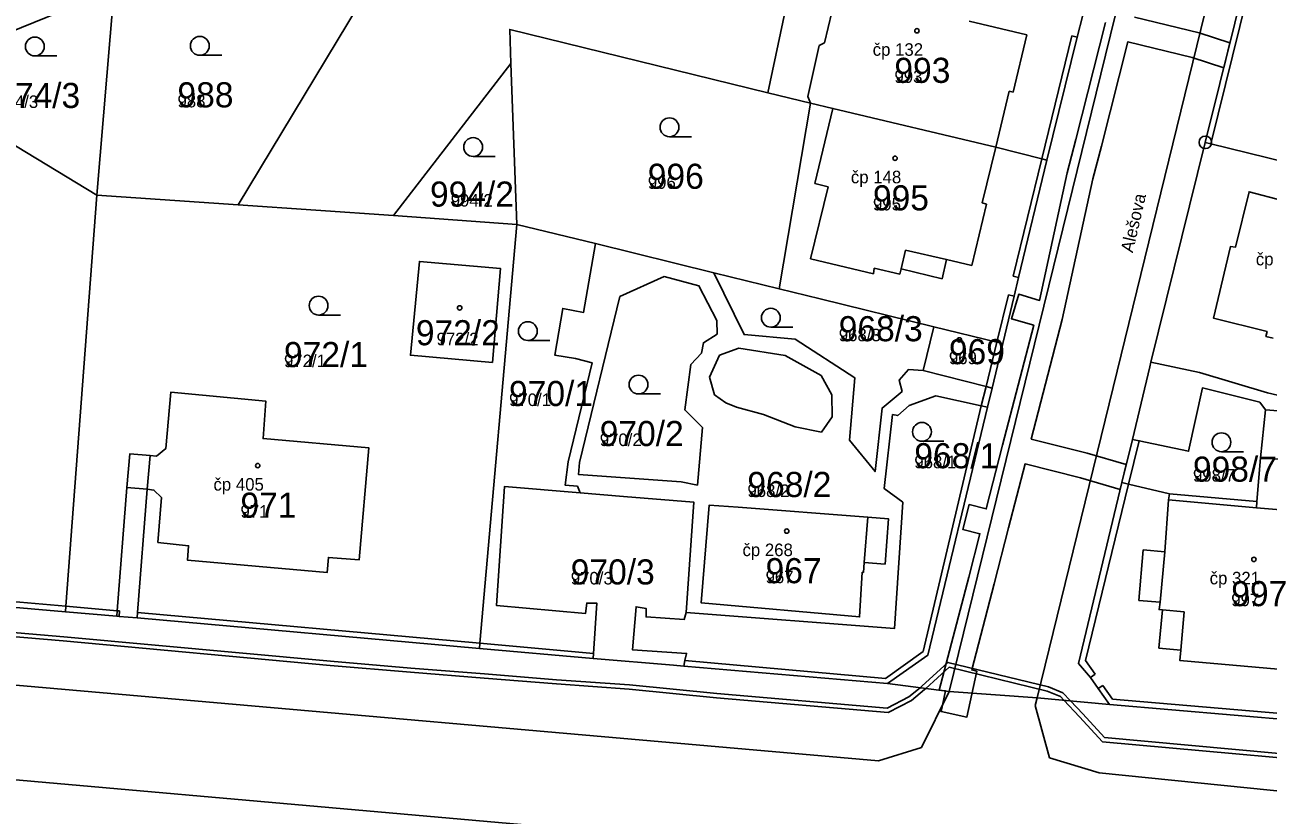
# Model space of a CAD drawing. Extents: x -763628 to -761565, y -976033 to -973833.
# Drawn here: x -762155.6 to -762056.5, y -975015.7 to -974952.7 of the extents above; entities that cross this region are included whole.
import ezdxf

# ---------------------------------------------------------------- set-up
doc = ezdxf.new("R2010")
doc.units = 0
for name, color, linetype in [('KN_cisla parcel 1000', 7, 'Continuous'), ('KN_cisla parcel 500', 7, 'Continuous'), ('KN_cisla popisna 500', 7, 'Continuous'), ('KN_hranice parcel', 7, 'Continuous'), ('KN_popisy', 7, 'Continuous'), ('KN_vecna bremena', 7, 'Continuous'), ('KN_vnitrni kresba parcel', 7, 'Continuous'), ('KN_znacky bodu BP', 7, 'Continuous'), ('KN_znacky budov', 7, 'Continuous'), ('KN_znacky kultur', 7, 'Continuous')]:
    doc.layers.add(name, color=color, linetype=linetype)

msp = doc.modelspace()

# ---------------------------------------------------------------- linework, layer by layer
at = {"layer": 'KN_hranice parcel'}
for p, q in [((-762148.54, -974949.94), (-762165.51, -974956.86)), ((-762149.92, -974966.3), (-762148.54, -974949.94)), ((-762126.27, -974967.94), (-762116.9, -974955.82)), ((-762116.9, -974955.82), (-762116.42, -974968.64)), ((-762165.51, -974956.86), (-762149.92, -974966.3)), ((-762096.42, -974958.14), (-762093.01, -974958.97)), ((-762093.01, -974958.97), (-762095.52, -974973.77)), ((-762061.55, -974962.1), (-762065.89, -974979.61)), ((-762138.64, -974967.07), (-762149.92, -974966.3)), ((-762126.27, -974967.94), (-762138.64, -974967.07)), ((-762116.42, -974968.64), (-762126.27, -974967.94)), ((-762110.17, -974970.17), (-762116.42, -974968.64)), ((-762100.73, -974972.49), (-762110.17, -974970.17)), ((-762095.52, -974973.77), (-762100.73, -974972.49)), ((-762084.04, -974980.28), (-762083.18, -974976.79)), ((-762078.55, -974981.68), (-762077.7, -974978.14)), ((-762078.92, -974983.21), (-762078.55, -974981.68)), ((-762056.75, -974983.42), (-762057.15, -974987.24)), ((-762068.19, -974989.2), (-762067.36, -974985.77)), ((-762051.01, -974987.71), (-762057.15, -974987.24)), ((-762057.47, -974991.22), (-762064.49, -974990.58)), ((-762051.36, -974991.73), (-762057.47, -974991.22)), ((-762152.41, -974999.5), (-762177.52, -974997.34)), ((-762152.41, -974999.5), (-762148.32, -974999.86)), ((-762146.7, -975000), (-762119.4, -975002.42)), ((-762119.4, -975002.42), (-762110.35, -975003.22)), ((-762103.13, -975003.84), (-762086.87, -975005.23)), ((-762069.19, -975006.89), (-762047.41, -975008.76))]:
    msp.add_line(p, q, dxfattribs=at)
for points in [[(-762057.21, -974944.62), (-762057.73, -974946.73), (-762058.02, -974947.88), (-762061.55, -974962.1)], [(-762090.5, -974945.97), (-762090.8, -974949.46), (-762094.39, -974948.62), (-762096.42, -974958.14)], [(-762138.64, -974967.07), (-762127.26, -974948.23), (-762117.18, -974947.96)], [(-762074.18, -974963.51), (-762071.75, -974953.71), (-762071.32, -974951.97), (-762071.02, -974950.75)], [(-762096.42, -974958.14), (-762117, -974953.1), (-762116.9, -974955.82)], [(-762093.01, -974958.97), (-762091.23, -974959.39), (-762078.25, -974962.47), (-762074.59, -974963.41), (-762074.18, -974963.51)], [(-762036.99, -974968.15), (-762061.1, -974962.21), (-762061.55, -974962.1)], [(-762077.7, -974978.14), (-762076.79, -974974.36), (-762076.43, -974972.86), (-762074.18, -974963.51)], [(-762149.92, -974966.3), (-762152.38, -974999.07), (-762152.41, -974999.5)], [(-762055.41, -974966.74), (-762058.06, -974966.04), (-762059.13, -974970.44), (-762059.54, -974970.39), (-762060.89, -974976.11), (-762056.62, -974977.16), (-762056.72, -974977.58), (-762056.14, -974977.69)], [(-762116.42, -974968.64), (-762119.37, -975002.02), (-762119.4, -975002.42)], [(-762110.17, -974970.17), (-762111.11, -974975.65), (-762112.77, -974975.33), (-762113.41, -974979.05), (-762111.75, -974979.33), (-762110.43, -974979.67), (-762112.34, -974987.56), (-762112.57, -974989.42), (-762111.6, -974989.49), (-762111.37, -974990.03)], [(-762118.38, -974979.64), (-762124.91, -974979.07), (-762124.2, -974971.59), (-762117.73, -974972.16), (-762118.38, -974979.64)], [(-762101.63, -974984.81), (-762102.03, -974989.41), (-762103.33, -974989.16), (-762111.51, -974988.57), (-762111.44, -974987.61), (-762108.21, -974974.39), (-762104.68, -974972.79), (-762101.92, -974973.54), (-762100.49, -974976.3), (-762100.46, -974977.38), (-762101.56, -974978.07), (-762101.7, -974978.89), (-762102.55, -974979.79), (-762103.04, -974983.42), (-762101.63, -974984.81)], [(-762084.04, -974980.28), (-762085.21, -974980.2), (-762085.95, -974981.06), (-762085.72, -974981.95), (-762087.32, -974983.28), (-762087.87, -974988.33), (-762089.91, -974985.83), (-762089.49, -974980.86), (-762094.23, -974977.78), (-762098.31, -974977.42), (-762100.73, -974972.49)], [(-762083.18, -974976.79), (-762092.24, -974974.57), (-762095.52, -974973.77)], [(-762077.7, -974978.14), (-762078.16, -974978.03), (-762083.18, -974976.79)], [(-762078.55, -974981.68), (-762079.03, -974981.56), (-762084.04, -974980.28)], [(-762065.89, -974979.61), (-762065.98, -974979.98), (-762067.36, -974985.77)], [(-762035.46, -974987.03), (-762056.59, -974982.07), (-762062.02, -974980.44), (-762065.89, -974979.61)], [(-762146.7, -975000), (-762146.66, -974999.56), (-762145.9, -974989.74), (-762145.36, -974989.81), (-762144.76, -974990.41), (-762145.04, -974993.98), (-762142.6, -974994.24), (-762142.69, -974995.39), (-762131.55, -974996.38), (-762131.45, -974995.17), (-762129.01, -974995.37), (-762128.23, -974986.44), (-762136.66, -974985.7), (-762136.44, -974982.71), (-762144, -974982), (-762144.41, -974986.5), (-762145.16, -974987.1), (-762145.66, -974987.05), (-762147.27, -974986.91), (-762147.52, -974989.59), (-762148.29, -974999.42), (-762148.32, -974999.86)], [(-762067.36, -974985.77), (-762066.82, -974985.88), (-762062.88, -974986.72), (-762061.78, -974981.67), (-762057.21, -974982.81), (-762056.75, -974983.42)], [(-762078.92, -974983.21), (-762079.41, -974983.1), (-762083.03, -974982.31), (-762085.15, -974983.08), (-762086.07, -974983.87), (-762086.48, -974983.79), (-762087.14, -974989.69), (-762085.67, -974990.78), (-762086.33, -975000.85), (-762102.94, -974999.57)], [(-762086.87, -975005.23), (-762083.68, -975002.97), (-762078.92, -974983.21)], [(-762056.75, -974983.42), (-762050.69, -974983.9), (-762051.01, -974987.71)], [(-762057.15, -974987.24), (-762057.43, -974990.71), (-762057.47, -974991.22)], [(-762068.19, -974989.2), (-762071.65, -975003.63), (-762070.71, -975004.73), (-762070.08, -975005.62), (-762069.19, -975006.89)], [(-762064.49, -974990.58), (-762064.41, -974990.1), (-762067.66, -974989.33), (-762068.19, -974989.2)], [(-762110.35, -975003.22), (-762110.32, -975002.84), (-762110.05, -974998.83), (-762110.85, -974998.81), (-762110.95, -974999.63), (-762118.05, -974999.01), (-762117.4, -974989.52), (-762111.37, -974990.03)], [(-762111.37, -974990.03), (-762107.92, -974990.31), (-762102.32, -974990.78), (-762102.94, -974999.57)], [(-762087.08, -974995.7), (-762086.8, -974992.1), (-762088.46, -974991.97), (-762098.78, -974991.18), (-762101.09, -974991), (-762101.73, -974998.8), (-762089.11, -974999.91), (-762088.89, -974996.36), (-762088.8, -974996.37), (-762088.73, -974995.57), (-762087.08, -974995.7)], [(-762064.49, -974990.58), (-762064.78, -974994.72), (-762066.49, -974994.58), (-762066.84, -974998.6), (-762065.14, -974998.75), (-762065.23, -974999.33), (-762064.97, -974999.35), (-762065.25, -975002.4), (-762063.51, -975002.56), (-762063.59, -975003.38), (-762052.42, -975004.37), (-762051.36, -974991.73)], [(-762102.94, -974999.57), (-762103.08, -975000.11), (-762106.13, -974999.91), (-762106.12, -974999.24), (-762106.93, -974999.11), (-762107.22, -975002.53), (-762102.9, -975002.83), (-762103.03, -975003.4), (-762103.13, -975003.84)], [(-762148.32, -974999.86), (-762148.13, -974999.88), (-762146.7, -975000)], [(-762110.35, -975003.22), (-762103.94, -975003.77), (-762103.13, -975003.84)], [(-762069.19, -975006.89), (-762074.95, -975006.35), (-762081.96, -975005.85), (-762086.87, -975005.23)]]:
    msp.add_lwpolyline(points, dxfattribs=at)
at = {"layer": 'KN_vecna bremena'}
for points in [[(-762069.5, -974952.56), (-762071.87, -974961.87), (-762072.56, -974964.52), (-762074.76, -974974.69), (-762076.42, -974974.2), (-762077, -974976.16), (-762075.23, -974976.67), (-762077.71, -974986.22), (-762079.01, -974991.31), (-762080.38, -974990.96), (-762080.88, -974992.94), (-762079.52, -974993.29), (-762080.41, -974996.76), (-762082.76, -975005.75), (-762082.25, -975005.81), (-762082.61, -975007.46), (-762080.55, -975007.9), (-762079.77, -975004.24), (-762080.17, -975004.14), (-762078.37, -974997.28), (-762077.23, -974992.82), (-762075.92, -974987.72), (-762071.51, -974988.82), (-762068.33, -974989.77), (-762068.19, -974989.2), (-762067.85, -974987.78), (-762070.97, -974986.86), (-762075.42, -974985.75), (-762072.95, -974976.22), (-762070.52, -974965), (-762069.83, -974962.39), (-762067.72, -974954.08), (-762062.59, -974955.33), (-762060.08, -974956.16), (-762059.58, -974954.17), (-762062.03, -974953.37), (-762067.18, -974952.11)], [(-762178.64, -974999.61), (-762152.58, -975001.83), (-762131.31, -975003.79), (-762124.91, -975004.33), (-762119.03, -975004.8), (-762113.28, -975005.26), (-762107.47, -975005.68), (-762100.52, -975006.37), (-762086.82, -975007.54), (-762084.98, -975006.58), (-762083.93, -975005.7), (-762083.83, -975005.61), (-762081.96, -975003.92), (-762074.16, -975005.82), (-762073.1, -975006.27), (-762072.83, -975006.55), (-762071.57, -975007.87), (-762069.74, -975009.86), (-762045.53, -975012.06)], [(-762045.51, -975011.72), (-762069.58, -975009.52), (-762071.31, -975007.63), (-762072.3, -975006.6), (-762072.9, -975005.97), (-762074.04, -975005.48), (-762082.06, -975003.54), (-762084.15, -975005.44), (-762084.29, -975005.56), (-762085.18, -975006.28), (-762086.9, -975007.18), (-762100.48, -975006.03), (-762107.45, -975005.34), (-762113.26, -975004.92), (-762119.01, -975004.46), (-762124.89, -975003.99), (-762131.27, -975003.45), (-762152.54, -975001.49), (-762178.62, -974999.27)]]:
    msp.add_lwpolyline(points, dxfattribs=at)
at = {"layer": 'KN_vnitrni kresba parcel'}
for p, q in [((-762081.96, -975005.85), (-762056.94, -974904.02)), ((-762074.95, -975006.35), (-762050.11, -974904.89)), ((-762057.58, -974947.99), (-762061.1, -974962.21)), ((-762091.9, -974954.17), (-762090.8, -974949.46)), ((-762075.78, -974953.54), (-762080.38, -974952.44)), ((-762076.87, -974958.09), (-762075.78, -974953.54)), ((-762093.24, -974958.45), (-762092.32, -974954.38)), ((-762092.32, -974954.38), (-762091.9, -974954.17)), ((-762072.19, -974953.6), (-762074.59, -974963.41)), ((-762071.75, -974953.71), (-762072.19, -974953.6)), ((-762093.01, -974958.97), (-762093.24, -974958.45)), ((-762078.25, -974962.47), (-762077.18, -974958.02)), ((-762077.18, -974958.02), (-762076.87, -974958.09)), ((-762091.23, -974959.39), (-762092.67, -974965.39)), ((-762079.33, -974966.93), (-762078.25, -974962.47)), ((-762074.59, -974963.41), (-762076.87, -974972.75)), ((-762092.67, -974965.39), (-762091.62, -974965.64)), ((-762091.62, -974965.64), (-762093.01, -974971.39)), ((-762080.17, -974971.91), (-762078.98, -974967.02)), ((-762078.98, -974967.02), (-762079.33, -974966.93)), ((-762085.44, -974970.68), (-762085.8, -974972.19)), ((-762082.17, -974971.44), (-762085.44, -974970.68)), ((-762093.01, -974971.39), (-762088, -974972.58)), ((-762088, -974972.58), (-762087.94, -974972.13)), ((-762087.94, -974972.13), (-762085.89, -974972.59)), ((-762085.89, -974972.59), (-762085.8, -974972.19)), ((-762085.8, -974972.19), (-762082.53, -974972.98)), ((-762082.53, -974972.98), (-762082.17, -974971.44)), ((-762082.17, -974971.44), (-762080.17, -974971.91)), ((-762076.87, -974972.75), (-762076.43, -974972.86)), ((-762077.23, -974974.25), (-762078.16, -974978.03)), ((-762076.79, -974974.36), (-762077.23, -974974.25)), ((-762078.16, -974978.03), (-762079.03, -974981.56)), ((-762101.06, -974980.8), (-762100.28, -974979.07)), ((-762100.28, -974979.07), (-762098.72, -974978.5)), ((-762098.72, -974978.5), (-762095.04, -974979.08)), ((-762095.04, -974979.08), (-762092.16, -974980.68)), ((-762100.67, -974982.21), (-762101.06, -974980.8)), ((-762092.16, -974980.68), (-762091.33, -974982.22)), ((-762099.78, -974982.86), (-762100.67, -974982.21)), ((-762091.33, -974982.22), (-762091.3, -974983.96)), ((-762079.03, -974981.56), (-762079.41, -974983.1)), ((-762098.93, -974983.21), (-762099.78, -974982.86)), ((-762096.77, -974983.79), (-762098.93, -974983.21)), ((-762079.41, -974983.1), (-762084.03, -975002.67)), ((-762094.24, -974984.78), (-762096.77, -974983.79)), ((-762091.3, -974983.96), (-762092.14, -974985.2)), ((-762092.14, -974985.2), (-762094.24, -974984.78)), ((-762066.82, -974985.88), (-762067.66, -974989.33)), ((-762145.9, -974989.74), (-762145.66, -974987.05)), ((-762147.52, -974989.59), (-762145.9, -974989.74)), ((-762067.66, -974989.33), (-762071.1, -975003.4)), ((-762064.41, -974990.1), (-762057.43, -974990.71)), ((-762088.73, -974995.57), (-762088.46, -974991.97)), ((-762065.14, -974998.75), (-762064.78, -974994.72)), ((-762177.48, -974996.89), (-762152.38, -974999.07)), ((-762087.61, -975011.39), (-762246.16, -974997.48)), ((-762152.38, -974999.07), (-762148.29, -974999.42)), ((-762148.09, -974999.43), (-762148.29, -974999.42)), ((-762148.09, -974999.43), (-762148.13, -974999.88)), ((-762146.66, -974999.56), (-762119.37, -975002.02)), ((-762063.23, -974999.51), (-762064.97, -974999.35)), ((-762063.51, -975002.56), (-762063.23, -974999.51)), ((-762119.37, -975002.02), (-762110.32, -975002.84)), ((-762087.05, -975004.81), (-762084.03, -975002.67)), ((-762103.03, -975003.4), (-762087.05, -975004.81)), ((-762071.1, -975003.4), (-762070.34, -975004.47)), ((-762070.34, -975004.47), (-762070.71, -975004.73)), ((-762081.96, -975005.85), (-762084.17, -975010.33)), ((-762070.08, -975005.62), (-762069.71, -975005.37)), ((-762069.71, -975005.37), (-762068.95, -975006.46)), ((-762075.1, -975006.98), (-762074.95, -975006.35)), ((-762075.1, -975006.98), (-762073.98, -975011.14)), ((-762047.37, -975008.31), (-762068.95, -975006.46)), ((-762089.61, -975018.78), (-762197.77, -975009.24)), ((-762084.17, -975010.33), (-762087.61, -975011.39)), ((-762073.98, -975011.14), (-762070.01, -975012.34)), ((-762027.23, -975016.7), (-762070.01, -975012.34))]:
    msp.add_line(p, q, dxfattribs=at)
at = {"layer": 'KN_znacky bodu BP'}
for radius in [0.5, 0.0303]:
    msp.add_circle((-762061.55, -974962.1), radius, dxfattribs=at)
at = {"layer": 'KN_znacky budov'}
for centre in [(-762084.537, -974953.209), (-762086.277, -974963.369), (-762120.987, -974975.289), (-762081.157, -974977.839), (-762137.087, -974987.859), (-762094.917, -974993.079), (-762057.677, -974995.329)]:
    msp.add_circle(centre, 0.175, dxfattribs=at)
at = {"layer": 'KN_znacky kultur'}
for p, q in [((-762154.853, -974955.21), (-762153.103, -974955.21)), ((-762141.703, -974955.16), (-762139.953, -974955.16)), ((-762104.263, -974961.65), (-762102.513, -974961.65)), ((-762119.913, -974963.22), (-762118.163, -974963.22)), ((-762132.233, -974975.86), (-762130.483, -974975.86)), ((-762096.183, -974976.82), (-762094.433, -974976.82)), ((-762115.553, -974977.89), (-762113.803, -974977.89)), ((-762106.733, -974982.15), (-762104.983, -974982.15)), ((-762084.133, -974985.92), (-762082.383, -974985.92)), ((-762060.263, -974986.75), (-762058.513, -974986.75))]:
    msp.add_line(p, q, dxfattribs=at)
for centre in [(-762154.853, -974954.46), (-762141.703, -974954.41), (-762104.263, -974960.9), (-762119.913, -974962.47), (-762132.233, -974975.11), (-762096.183, -974976.07), (-762115.553, -974977.14), (-762106.733, -974981.4), (-762084.133, -974985.17), (-762060.263, -974986)]:
    msp.add_circle(centre, 0.75, dxfattribs=at)

# ---------------------------------------------------------------- texts
at = {"layer": 'KN_cisla parcel 1000'}
for s, p in [('993', (-762086.33, -974957.36)), ('974/3', (-762157.93, -974959.36)), ('988', (-762143.48, -974959.31)), ('996', (-762105.99, -974965.8)), ('994/2', (-762123.351, -974967.22)), ('995', (-762088.04, -974967.52)), ('972/2', (-762124.478, -974978.269)), ('968/3', (-762090.767, -974977.948)), ('972/1', (-762134.99, -974980.01)), ('969', (-762081.986, -974979.777)), ('970/1', (-762117.05, -974983.11)), ('970/2', (-762109.82, -974986.3)), ('968/1', (-762084.744, -974988.07)), ('998/7', (-762062.532, -974989.137)), ('968/2', (-762098.05, -974990.36)), ('971', (-762138.46, -974992.01)), ('970/3', (-762112.13, -974997.33)), ('967', (-762096.6, -974997.23)), ('997', (-762059.48, -974999.06))]:
    msp.add_text(s, height=2, dxfattribs=at).set_placement(p)
at = {"layer": 'KN_cisla parcel 500'}
for s, p in [('993', (-762086.33, -974957.36)), ('974/3', (-762157.93, -974959.36)), ('988', (-762143.48, -974959.31)), ('996', (-762105.99, -974965.8)), ('994/2', (-762121.701, -974967.22)), ('995', (-762088.04, -974967.52)), ('972/2', (-762122.828, -974978.269)), ('968/3', (-762090.767, -974977.948)), ('972/1', (-762134.99, -974980.01)), ('969', (-762081.986, -974979.777)), ('970/1', (-762117.05, -974983.11)), ('970/2', (-762109.82, -974986.3)), ('968/1', (-762084.744, -974988.07)), ('998/7', (-762062.532, -974989.137)), ('968/2', (-762098.05, -974990.36)), ('971', (-762138.46, -974992.01)), ('970/3', (-762112.13, -974997.33)), ('967', (-762096.6, -974997.23)), ('997', (-762059.48, -974999.06))]:
    msp.add_text(s, height=1, dxfattribs=at).set_placement(p)
at = {"layer": 'KN_cisla popisna 500'}
for s, p in [('čp 132', (-762088.061, -974955.201)), ('čp 148', (-762089.801, -974965.361)), ('čp 295', (-762057.521, -974971.901)), ('čp 405', (-762140.611, -974989.851)), ('čp 268', (-762098.441, -974995.071)), ('čp 321', (-762061.201, -974997.321))]:
    msp.add_text(s, height=1, dxfattribs=at).set_placement(p)
at = {"layer": 'KN_popisy'}
msp.add_text('Alešova', height=1, rotation=77, dxfattribs=at).set_placement((-762067.331, -974970.941))

doc.saveas('drawing.dxf')
